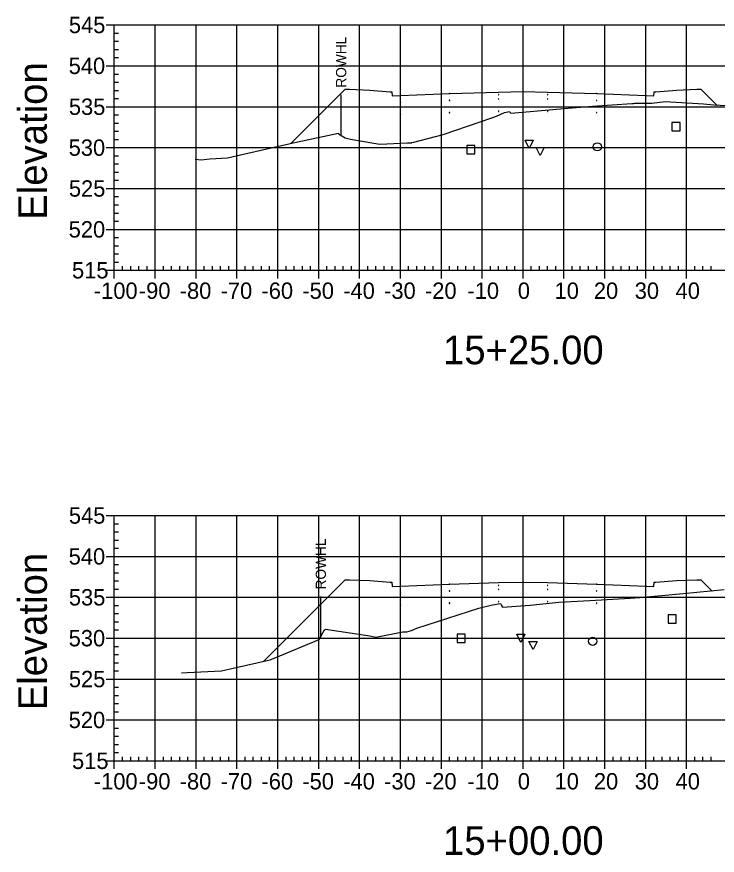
# Model space of a CAD drawing. Extents: x 708103 to 717568, y 374476 to 378707.
# Drawn here: x 708653.1 to 708824.5, y 377171.5 to 377376.6 of the extents above; entities that cross this region are included whole.
import ezdxf

# ---------------------------------------------------------------- set-up
doc = ezdxf.new("R2010")
doc.units = 0
for name, color, linetype in [('1', 7, 'Continuous'), ('10', 7, 'Continuous'), ('13', 7, 'Continuous'), ('14', 7, 'Continuous'), ('22', 7, 'Continuous'), ('4', 7, 'Continuous'), ('57', 7, 'Continuous'), ('60', 7, 'Continuous'), ('Existing', 7, 'Continuous'), ('XS_Right_of_Way', 7, 'Continuous')]:
    doc.layers.add(name, color=color, linetype=linetype)

msp = doc.modelspace()

# ---------------------------------------------------------------- linework, layer by layer
for points in [[(708758.93, 377356.14), (708759.03, 377356.14), (708759.03, 377356.24), (708758.93, 377356.24)], [(708770.93, 377357.5), (708771.03, 377357.5), (708771.03, 377357.6), (708770.93, 377357.6)], [(708770.93, 377356.5), (708771.03, 377356.5), (708771.03, 377356.6), (708770.93, 377356.6)], [(708776.93, 377357.62), (708777.03, 377357.62), (708777.03, 377357.72), (708776.93, 377357.72)], [(708776.93, 377356.62), (708777.03, 377356.62), (708777.03, 377356.72), (708776.93, 377356.72)], [(708782.93, 377357.5), (708783.03, 377357.5), (708783.03, 377357.6), (708782.93, 377357.6)], [(708782.93, 377356.5), (708783.03, 377356.5), (708783.03, 377356.6), (708782.93, 377356.6)], [(708794.93, 377356.14), (708795.03, 377356.14), (708795.03, 377356.24), (708794.93, 377356.24)], [(708746.93, 377355.66), (708747.03, 377355.66), (708747.03, 377355.76), (708746.93, 377355.76)], [(708806.93, 377355.66), (708807.03, 377355.66), (708807.03, 377355.76), (708806.93, 377355.76)], [(708746.93, 377352.66), (708747.03, 377352.66), (708747.03, 377352.76), (708746.93, 377352.76)], [(708758.93, 377353.14), (708759.03, 377353.14), (708759.03, 377353.24), (708758.93, 377353.24)], [(708770.93, 377353.5), (708771.03, 377353.5), (708771.03, 377353.6), (708770.93, 377353.6)], [(708776.93, 377353.62), (708777.03, 377353.62), (708777.03, 377353.72), (708776.93, 377353.72)], [(708782.93, 377353.5), (708783.03, 377353.5), (708783.03, 377353.6), (708782.93, 377353.6)], [(708794.93, 377353.14), (708795.03, 377353.14), (708795.03, 377353.24), (708794.93, 377353.24)], [(708806.93, 377352.66), (708807.03, 377352.66), (708807.03, 377352.76), (708806.93, 377352.76)], [(708770.93, 377237.5), (708771.03, 377237.5), (708771.03, 377237.6), (708770.93, 377237.6)], [(708776.93, 377237.62), (708777.03, 377237.62), (708777.03, 377237.72), (708776.93, 377237.72)], [(708782.93, 377237.5), (708783.03, 377237.5), (708783.03, 377237.6), (708782.93, 377237.6)], [(708746.93, 377235.66), (708747.03, 377235.66), (708747.03, 377235.76), (708746.93, 377235.76)], [(708758.93, 377236.14), (708759.03, 377236.14), (708759.03, 377236.24), (708758.93, 377236.24)], [(708770.93, 377236.5), (708771.03, 377236.5), (708771.03, 377236.6), (708770.93, 377236.6)], [(708776.93, 377236.62), (708777.03, 377236.62), (708777.03, 377236.72), (708776.93, 377236.72)], [(708782.93, 377236.5), (708783.03, 377236.5), (708783.03, 377236.6), (708782.93, 377236.6)], [(708794.93, 377236.14), (708795.03, 377236.14), (708795.03, 377236.24), (708794.93, 377236.24)], [(708806.93, 377235.66), (708807.03, 377235.66), (708807.03, 377235.76), (708806.93, 377235.76)], [(708758.93, 377233.14), (708759.03, 377233.14), (708759.03, 377233.24), (708758.93, 377233.24)], [(708770.93, 377233.5), (708771.03, 377233.5), (708771.03, 377233.6), (708770.93, 377233.6)], [(708776.93, 377233.62), (708777.03, 377233.62), (708777.03, 377233.72), (708776.93, 377233.72)], [(708782.93, 377233.5), (708783.03, 377233.5), (708783.03, 377233.6), (708782.93, 377233.6)], [(708794.93, 377233.14), (708795.03, 377233.14), (708795.03, 377233.24), (708794.93, 377233.24)], [(708746.93, 377232.66), (708747.03, 377232.66), (708747.03, 377232.76), (708746.93, 377232.76)], [(708806.93, 377232.66), (708807.03, 377232.66), (708807.03, 377232.76), (708806.93, 377232.76)]]:
    msp.add_lwpolyline(points, close=True)
at = {"layer": '1'}
for points in [[(708778.45, 377344.41), (708777.45, 377346.41), (708779.45, 377346.41)], [(708781.14, 377342.66), (708780.14, 377344.66), (708782.14, 377344.66)], [(708776.41, 377223.57), (708775.41, 377225.57), (708777.41, 377225.57)], [(708779.42, 377221.82), (708778.42, 377223.82), (708780.42, 377223.82)]]:
    msp.add_lwpolyline(points, close=True, dxfattribs=at)
at = {"layer": '10'}
for points in [[(708763.2, 377343.14), (708765.2, 377343.14), (708765.2, 377345.14), (708763.2, 377345.14)], [(708760.84, 377223.59), (708762.84, 377223.59), (708762.84, 377225.59), (708760.84, 377225.59)]]:
    msp.add_lwpolyline(points, close=True, dxfattribs=at)
at = {"layer": '13'}
for centre in [(708795.15, 377344.81), (708793.99, 377223.87)]:
    msp.add_circle(centre, 1, dxfattribs=at)
at = {"layer": '14'}
for points in [[(708776.98, 377358.34), (708776.98, 377358.39), (708776.98, 377358.34), (708776.93, 377358.34), (708776.98, 377358.34), (708776.98, 377358.29), (708776.98, 377358.34), (708777.03, 377358.34)], [(708746.98, 377357.38), (708746.98, 377357.43), (708746.98, 377357.38), (708746.93, 377357.38), (708746.98, 377357.38), (708746.98, 377357.33), (708746.98, 377357.38), (708747.03, 377357.38)], [(708758.98, 377357.86), (708758.98, 377357.91), (708758.98, 377357.86), (708758.93, 377357.86), (708758.98, 377357.86), (708758.98, 377357.81), (708758.98, 377357.86), (708759.03, 377357.86)], [(708794.98, 377357.86), (708794.98, 377357.91), (708794.98, 377357.86), (708794.93, 377357.86), (708794.98, 377357.86), (708794.98, 377357.81), (708794.98, 377357.86), (708795.03, 377357.86)], [(708806.98, 377357.38), (708806.98, 377357.43), (708806.98, 377357.38), (708806.93, 377357.38), (708806.98, 377357.38), (708806.98, 377357.33), (708806.98, 377357.38), (708807.03, 377357.38)], [(708824.39, 377355.03), (708824.39, 377355.08), (708824.39, 377355.03), (708824.34, 377355.03), (708824.39, 377355.03), (708824.39, 377354.98), (708824.39, 377355.03), (708824.44, 377355.03)], [(708720.23, 377345.69), (708720.23, 377345.74), (708720.23, 377345.69), (708720.18, 377345.69), (708720.23, 377345.69), (708720.23, 377345.64), (708720.23, 377345.69), (708720.28, 377345.69)], [(708746.98, 377237.38), (708746.98, 377237.43), (708746.98, 377237.38), (708746.93, 377237.38), (708746.98, 377237.38), (708746.98, 377237.33), (708746.98, 377237.38), (708747.03, 377237.38)], [(708758.98, 377237.86), (708758.98, 377237.91), (708758.98, 377237.86), (708758.93, 377237.86), (708758.98, 377237.86), (708758.98, 377237.81), (708758.98, 377237.86), (708759.03, 377237.86)], [(708776.98, 377238.34), (708776.98, 377238.39), (708776.98, 377238.34), (708776.93, 377238.34), (708776.98, 377238.34), (708776.98, 377238.29), (708776.98, 377238.34), (708777.03, 377238.34)], [(708794.98, 377237.86), (708794.98, 377237.91), (708794.98, 377237.86), (708794.93, 377237.86), (708794.98, 377237.86), (708794.98, 377237.81), (708794.98, 377237.86), (708795.03, 377237.86)], [(708806.98, 377237.38), (708806.98, 377237.43), (708806.98, 377237.38), (708806.93, 377237.38), (708806.98, 377237.38), (708806.98, 377237.33), (708806.98, 377237.38), (708807.03, 377237.38)], [(708823.18, 377236.24), (708823.18, 377236.29), (708823.18, 377236.24), (708823.13, 377236.24), (708823.18, 377236.24), (708823.18, 377236.19), (708823.18, 377236.24), (708823.23, 377236.24)], [(708713.53, 377218.99), (708713.53, 377219.04), (708713.53, 377218.99), (708713.48, 377218.99), (708713.53, 377218.99), (708713.53, 377218.94), (708713.53, 377218.99), (708713.58, 377218.99)]]:
    msp.add_lwpolyline(points, dxfattribs=at)
at = {"layer": '22'}
for points in [[(708720.23, 377345.69), (708733.48, 377358.94), (708734.48, 377358.9), (708739.48, 377358.7), (708744.48, 377358.3), (708744.9, 377358.3), (708744.98, 377357.3), (708746.98, 377357.38), (708758.98, 377357.86), (708770.98, 377358.22), (708776.98, 377358.34), (708782.98, 377358.22), (708794.98, 377357.86), (708806.98, 377357.38), (708808.98, 377357.3), (708809.07, 377358.3), (708809.48, 377358.3), (708814.48, 377358.7), (708819.48, 377358.9), (708820.48, 377358.94), (708824.39, 377355.03)], [(708713.53, 377218.99), (708733.48, 377238.94), (708734.48, 377238.9), (708739.48, 377238.7), (708744.48, 377238.3), (708744.9, 377238.3), (708744.98, 377237.3), (708746.98, 377237.38), (708758.98, 377237.86), (708770.98, 377238.22), (708776.98, 377238.34), (708782.98, 377238.22), (708794.98, 377237.86), (708806.98, 377237.38), (708808.98, 377237.3), (708809.07, 377238.3), (708809.48, 377238.3), (708814.48, 377238.7), (708819.48, 377238.9), (708820.48, 377238.94), (708823.18, 377236.24)]]:
    msp.add_lwpolyline(points, dxfattribs=at)
at = {"layer": '4'}
for points in [[(708813.4, 377348.73), (708815.4, 377348.73), (708815.4, 377350.73), (708813.4, 377350.73)], [(708812.45, 377228.31), (708814.45, 377228.31), (708814.45, 377230.31), (708812.45, 377230.31)]]:
    msp.add_lwpolyline(points, close=True, dxfattribs=at)
at = {"layer": '57'}
for p, q in [((708674.98, 377374.63), (708676.98, 377374.63)), ((708676.98, 377374.63), (708876.98, 377374.63)), ((708676.98, 377314.63), (708676.98, 377374.63)), ((708676.98, 377314.63), (708676.98, 377374.63)), ((708686.98, 377314.63), (708686.98, 377374.63)), ((708696.98, 377314.63), (708696.98, 377374.63)), ((708706.98, 377314.63), (708706.98, 377374.63)), ((708716.98, 377314.63), (708716.98, 377374.63)), ((708726.98, 377314.63), (708726.98, 377374.63)), ((708736.98, 377314.63), (708736.98, 377374.63)), ((708746.98, 377314.63), (708746.98, 377374.63)), ((708756.98, 377314.63), (708756.98, 377374.63)), ((708766.98, 377314.63), (708766.98, 377374.63)), ((708776.98, 377314.63), (708776.98, 377374.63)), ((708786.98, 377314.63), (708786.98, 377374.63)), ((708796.98, 377314.63), (708796.98, 377374.63)), ((708806.98, 377314.63), (708806.98, 377374.63)), ((708816.98, 377314.63), (708816.98, 377374.63)), ((708676.98, 377372.63), (708677.98, 377372.63)), ((708676.98, 377370.63), (708677.98, 377370.63)), ((708676.98, 377368.63), (708677.98, 377368.63)), ((708676.98, 377366.63), (708677.98, 377366.63)), ((708674.98, 377364.63), (708676.98, 377364.63)), ((708676.98, 377364.63), (708876.98, 377364.63)), ((708676.98, 377362.63), (708677.98, 377362.63)), ((708676.98, 377360.63), (708677.98, 377360.63)), ((708676.98, 377358.63), (708677.98, 377358.63)), ((708676.98, 377356.63), (708677.98, 377356.63)), ((708674.98, 377354.63), (708676.98, 377354.63)), ((708676.98, 377354.63), (708876.98, 377354.63)), ((708676.98, 377352.63), (708677.98, 377352.63)), ((708676.98, 377350.63), (708677.98, 377350.63)), ((708676.98, 377348.63), (708677.98, 377348.63)), ((708676.98, 377346.63), (708677.98, 377346.63)), ((708674.98, 377344.63), (708676.98, 377344.63)), ((708676.98, 377344.63), (708876.98, 377344.63)), ((708676.98, 377342.63), (708677.98, 377342.63)), ((708676.98, 377340.63), (708677.98, 377340.63)), ((708676.98, 377338.63), (708677.98, 377338.63)), ((708676.98, 377336.63), (708677.98, 377336.63)), ((708674.98, 377334.63), (708676.98, 377334.63)), ((708676.98, 377334.63), (708876.98, 377334.63)), ((708676.98, 377332.63), (708677.98, 377332.63)), ((708676.98, 377330.63), (708677.98, 377330.63)), ((708676.98, 377328.63), (708677.98, 377328.63)), ((708676.98, 377326.63), (708677.98, 377326.63)), ((708674.98, 377324.63), (708676.98, 377324.63)), ((708676.98, 377324.63), (708876.98, 377324.63)), ((708676.98, 377322.63), (708677.98, 377322.63)), ((708676.98, 377320.63), (708677.98, 377320.63)), ((708676.98, 377318.63), (708677.98, 377318.63)), ((708676.98, 377316.63), (708677.98, 377316.63)), ((708678.98, 377314.63), (708678.98, 377315.63)), ((708680.98, 377314.63), (708680.98, 377315.63)), ((708682.98, 377314.63), (708682.98, 377315.63)), ((708684.98, 377314.63), (708684.98, 377315.63)), ((708688.98, 377314.63), (708688.98, 377315.63)), ((708690.98, 377314.63), (708690.98, 377315.63)), ((708692.98, 377314.63), (708692.98, 377315.63)), ((708694.98, 377314.63), (708694.98, 377315.63)), ((708698.98, 377314.63), (708698.98, 377315.63)), ((708700.98, 377314.63), (708700.98, 377315.63)), ((708702.98, 377314.63), (708702.98, 377315.63)), ((708704.98, 377314.63), (708704.98, 377315.63)), ((708708.98, 377314.63), (708708.98, 377315.63)), ((708710.98, 377314.63), (708710.98, 377315.63)), ((708712.98, 377314.63), (708712.98, 377315.63)), ((708714.98, 377314.63), (708714.98, 377315.63)), ((708718.98, 377314.63), (708718.98, 377315.63)), ((708720.98, 377314.63), (708720.98, 377315.63)), ((708722.98, 377314.63), (708722.98, 377315.63)), ((708724.98, 377314.63), (708724.98, 377315.63)), ((708728.98, 377314.63), (708728.98, 377315.63)), ((708730.98, 377314.63), (708730.98, 377315.63)), ((708732.98, 377314.63), (708732.98, 377315.63)), ((708734.98, 377314.63), (708734.98, 377315.63)), ((708738.98, 377314.63), (708738.98, 377315.63)), ((708740.98, 377314.63), (708740.98, 377315.63)), ((708742.98, 377314.63), (708742.98, 377315.63)), ((708744.98, 377314.63), (708744.98, 377315.63)), ((708748.98, 377314.63), (708748.98, 377315.63)), ((708750.98, 377314.63), (708750.98, 377315.63)), ((708752.98, 377314.63), (708752.98, 377315.63)), ((708754.98, 377314.63), (708754.98, 377315.63)), ((708758.98, 377314.63), (708758.98, 377315.63)), ((708760.98, 377314.63), (708760.98, 377315.63)), ((708762.98, 377314.63), (708762.98, 377315.63)), ((708764.98, 377314.63), (708764.98, 377315.63)), ((708768.98, 377314.63), (708768.98, 377315.63)), ((708770.98, 377314.63), (708770.98, 377315.63)), ((708772.98, 377314.63), (708772.98, 377315.63)), ((708774.98, 377314.63), (708774.98, 377315.63)), ((708778.98, 377314.63), (708778.98, 377315.63)), ((708780.98, 377314.63), (708780.98, 377315.63)), ((708782.98, 377314.63), (708782.98, 377315.63)), ((708784.98, 377314.63), (708784.98, 377315.63)), ((708788.98, 377314.63), (708788.98, 377315.63)), ((708790.98, 377314.63), (708790.98, 377315.63)), ((708792.98, 377314.63), (708792.98, 377315.63)), ((708794.98, 377314.63), (708794.98, 377315.63)), ((708798.98, 377314.63), (708798.98, 377315.63)), ((708800.98, 377314.63), (708800.98, 377315.63)), ((708802.98, 377314.63), (708802.98, 377315.63)), ((708804.98, 377314.63), (708804.98, 377315.63)), ((708808.98, 377314.63), (708808.98, 377315.63)), ((708810.98, 377314.63), (708810.98, 377315.63)), ((708812.98, 377314.63), (708812.98, 377315.63)), ((708814.98, 377314.63), (708814.98, 377315.63)), ((708818.98, 377314.63), (708818.98, 377315.63)), ((708820.98, 377314.63), (708820.98, 377315.63)), ((708822.98, 377314.63), (708822.98, 377315.63)), ((708674.98, 377314.63), (708676.98, 377314.63)), ((708676.98, 377314.63), (708876.98, 377314.63)), ((708676.98, 377314.63), (708876.98, 377314.63)), ((708676.98, 377312.63), (708676.98, 377314.63)), ((708686.98, 377312.63), (708686.98, 377314.63)), ((708696.98, 377312.63), (708696.98, 377314.63)), ((708706.98, 377312.63), (708706.98, 377314.63)), ((708716.98, 377312.63), (708716.98, 377314.63)), ((708726.98, 377312.63), (708726.98, 377314.63)), ((708736.98, 377312.63), (708736.98, 377314.63)), ((708746.98, 377312.63), (708746.98, 377314.63)), ((708756.98, 377312.63), (708756.98, 377314.63)), ((708766.98, 377312.63), (708766.98, 377314.63)), ((708776.98, 377312.63), (708776.98, 377314.63)), ((708786.98, 377312.63), (708786.98, 377314.63)), ((708796.98, 377312.63), (708796.98, 377314.63)), ((708806.98, 377312.63), (708806.98, 377314.63)), ((708816.98, 377312.63), (708816.98, 377314.63)), ((708674.98, 377254.63), (708676.98, 377254.63)), ((708676.98, 377254.63), (708876.98, 377254.63)), ((708676.98, 377194.63), (708676.98, 377254.63)), ((708676.98, 377194.63), (708676.98, 377254.63)), ((708686.98, 377194.63), (708686.98, 377254.63)), ((708696.98, 377194.63), (708696.98, 377254.63)), ((708706.98, 377194.63), (708706.98, 377254.63)), ((708716.98, 377194.63), (708716.98, 377254.63)), ((708726.98, 377194.63), (708726.98, 377254.63)), ((708736.98, 377194.63), (708736.98, 377254.63)), ((708746.98, 377194.63), (708746.98, 377254.63)), ((708756.98, 377194.63), (708756.98, 377254.63)), ((708766.98, 377194.63), (708766.98, 377254.63)), ((708776.98, 377194.63), (708776.98, 377254.63)), ((708786.98, 377194.63), (708786.98, 377254.63)), ((708796.98, 377194.63), (708796.98, 377254.63)), ((708806.98, 377194.63), (708806.98, 377254.63)), ((708816.98, 377194.63), (708816.98, 377254.63)), ((708676.98, 377252.63), (708677.98, 377252.63)), ((708676.98, 377250.63), (708677.98, 377250.63)), ((708676.98, 377248.63), (708677.98, 377248.63)), ((708676.98, 377246.63), (708677.98, 377246.63)), ((708674.98, 377244.63), (708676.98, 377244.63)), ((708676.98, 377244.63), (708876.98, 377244.63)), ((708676.98, 377242.63), (708677.98, 377242.63)), ((708676.98, 377240.63), (708677.98, 377240.63)), ((708676.98, 377238.63), (708677.98, 377238.63)), ((708676.98, 377236.63), (708677.98, 377236.63)), ((708674.98, 377234.63), (708676.98, 377234.63)), ((708676.98, 377234.63), (708876.98, 377234.63)), ((708676.98, 377232.63), (708677.98, 377232.63)), ((708676.98, 377230.63), (708677.98, 377230.63)), ((708676.98, 377228.63), (708677.98, 377228.63)), ((708676.98, 377226.63), (708677.98, 377226.63)), ((708674.98, 377224.63), (708676.98, 377224.63)), ((708676.98, 377224.63), (708876.98, 377224.63)), ((708676.98, 377222.63), (708677.98, 377222.63)), ((708676.98, 377220.63), (708677.98, 377220.63)), ((708676.98, 377218.63), (708677.98, 377218.63)), ((708676.98, 377216.63), (708677.98, 377216.63)), ((708674.98, 377214.63), (708676.98, 377214.63)), ((708676.98, 377214.63), (708876.98, 377214.63)), ((708676.98, 377212.63), (708677.98, 377212.63)), ((708676.98, 377210.63), (708677.98, 377210.63)), ((708676.98, 377208.63), (708677.98, 377208.63)), ((708676.98, 377206.63), (708677.98, 377206.63)), ((708674.98, 377204.63), (708676.98, 377204.63)), ((708676.98, 377204.63), (708876.98, 377204.63)), ((708676.98, 377202.63), (708677.98, 377202.63)), ((708676.98, 377200.63), (708677.98, 377200.63)), ((708676.98, 377198.63), (708677.98, 377198.63)), ((708676.98, 377196.63), (708677.98, 377196.63)), ((708674.98, 377194.63), (708676.98, 377194.63)), ((708676.98, 377194.63), (708876.98, 377194.63)), ((708676.98, 377194.63), (708876.98, 377194.63)), ((708676.98, 377192.63), (708676.98, 377194.63)), ((708678.98, 377194.63), (708678.98, 377195.63)), ((708680.98, 377194.63), (708680.98, 377195.63)), ((708682.98, 377194.63), (708682.98, 377195.63)), ((708684.98, 377194.63), (708684.98, 377195.63)), ((708686.98, 377192.63), (708686.98, 377194.63)), ((708688.98, 377194.63), (708688.98, 377195.63)), ((708690.98, 377194.63), (708690.98, 377195.63)), ((708692.98, 377194.63), (708692.98, 377195.63)), ((708694.98, 377194.63), (708694.98, 377195.63)), ((708696.98, 377192.63), (708696.98, 377194.63)), ((708698.98, 377194.63), (708698.98, 377195.63)), ((708700.98, 377194.63), (708700.98, 377195.63)), ((708702.98, 377194.63), (708702.98, 377195.63)), ((708704.98, 377194.63), (708704.98, 377195.63)), ((708706.98, 377192.63), (708706.98, 377194.63)), ((708708.98, 377194.63), (708708.98, 377195.63)), ((708710.98, 377194.63), (708710.98, 377195.63)), ((708712.98, 377194.63), (708712.98, 377195.63)), ((708714.98, 377194.63), (708714.98, 377195.63)), ((708716.98, 377192.63), (708716.98, 377194.63)), ((708718.98, 377194.63), (708718.98, 377195.63)), ((708720.98, 377194.63), (708720.98, 377195.63)), ((708722.98, 377194.63), (708722.98, 377195.63)), ((708724.98, 377194.63), (708724.98, 377195.63)), ((708726.98, 377192.63), (708726.98, 377194.63)), ((708728.98, 377194.63), (708728.98, 377195.63)), ((708730.98, 377194.63), (708730.98, 377195.63)), ((708732.98, 377194.63), (708732.98, 377195.63)), ((708734.98, 377194.63), (708734.98, 377195.63)), ((708736.98, 377192.63), (708736.98, 377194.63)), ((708738.98, 377194.63), (708738.98, 377195.63)), ((708740.98, 377194.63), (708740.98, 377195.63)), ((708742.98, 377194.63), (708742.98, 377195.63)), ((708744.98, 377194.63), (708744.98, 377195.63)), ((708746.98, 377192.63), (708746.98, 377194.63)), ((708748.98, 377194.63), (708748.98, 377195.63)), ((708750.98, 377194.63), (708750.98, 377195.63)), ((708752.98, 377194.63), (708752.98, 377195.63)), ((708754.98, 377194.63), (708754.98, 377195.63)), ((708756.98, 377192.63), (708756.98, 377194.63)), ((708758.98, 377194.63), (708758.98, 377195.63)), ((708760.98, 377194.63), (708760.98, 377195.63)), ((708762.98, 377194.63), (708762.98, 377195.63)), ((708764.98, 377194.63), (708764.98, 377195.63)), ((708766.98, 377192.63), (708766.98, 377194.63)), ((708768.98, 377194.63), (708768.98, 377195.63)), ((708770.98, 377194.63), (708770.98, 377195.63)), ((708772.98, 377194.63), (708772.98, 377195.63)), ((708774.98, 377194.63), (708774.98, 377195.63)), ((708776.98, 377192.63), (708776.98, 377194.63)), ((708778.98, 377194.63), (708778.98, 377195.63)), ((708780.98, 377194.63), (708780.98, 377195.63)), ((708782.98, 377194.63), (708782.98, 377195.63)), ((708784.98, 377194.63), (708784.98, 377195.63)), ((708786.98, 377192.63), (708786.98, 377194.63)), ((708788.98, 377194.63), (708788.98, 377195.63)), ((708790.98, 377194.63), (708790.98, 377195.63)), ((708792.98, 377194.63), (708792.98, 377195.63)), ((708794.98, 377194.63), (708794.98, 377195.63)), ((708796.98, 377192.63), (708796.98, 377194.63)), ((708798.98, 377194.63), (708798.98, 377195.63)), ((708800.98, 377194.63), (708800.98, 377195.63)), ((708802.98, 377194.63), (708802.98, 377195.63)), ((708804.98, 377194.63), (708804.98, 377195.63)), ((708806.98, 377192.63), (708806.98, 377194.63)), ((708808.98, 377194.63), (708808.98, 377195.63)), ((708810.98, 377194.63), (708810.98, 377195.63)), ((708812.98, 377194.63), (708812.98, 377195.63)), ((708814.98, 377194.63), (708814.98, 377195.63)), ((708816.98, 377192.63), (708816.98, 377194.63)), ((708818.98, 377194.63), (708818.98, 377195.63)), ((708820.98, 377194.63), (708820.98, 377195.63)), ((708822.98, 377194.63), (708822.98, 377195.63))]:
    msp.add_line(p, q, dxfattribs=at)
at = {"layer": 'Existing'}
for points in [[(708696.73, 377341.82), (708698.22, 377341.64), (708700.36, 377341.9), (708704.67, 377342.09), (708707.87, 377342.86), (708721.43, 377345.96), (708731.79, 377348.2), (708731.82, 377348.01), (708733.49, 377347.01), (708734.75, 377346.68), (708740.48, 377345.7), (708741.97, 377345.45), (708748.73, 377345.81), (708749.74, 377345.83), (708749.77, 377345.84), (708750.22, 377345.94), (708757.46, 377347.86), (708769.36, 377351.89), (708770.44, 377352.32), (708772.43, 377353.19), (708773.63, 377353.5), (708773.71, 377353.32), (708774, 377353.04), (708776.82, 377353.26), (708787.03, 377354.2), (708793.97, 377354.73), (708803.55, 377355.39), (708804.06, 377355.45), (708804.31, 377355.49), (708808.46, 377355.54), (708809.11, 377355.62), (708811.76, 377355.89), (708821.15, 377355.33), (708823.64, 377355.07), (708826.73, 377354.94)], [(708693.42, 377216.17), (708693.52, 377216.15), (708694.83, 377216.2), (708703.21, 377216.61), (708706.04, 377217.3), (708715.1, 377219.34), (708727.09, 377224.32), (708728.39, 377226.67), (708728.65, 377226.87), (708739.52, 377225.21), (708740.94, 377224.86), (708747.55, 377226.19), (708748.47, 377226.22), (708748.51, 377226.22), (708749.66, 377226.52), (708750.98, 377227.09), (708766.18, 377232), (708769.51, 377232.82), (708771.48, 377233.12), (708771.68, 377232.66), (708771.91, 377232.22), (708778.7, 377232.74), (708785.71, 377233.44), (708793.32, 377233.83), (708803.14, 377234.41), (708805.55, 377234.59), (708816.12, 377235.55), (708826.14, 377236.53)]]:
    msp.add_lwpolyline(points, dxfattribs=at)
at = {"layer": 'XS_Right_of_Way'}
for p, q in [((708732.39, 377357.54), (708732.39, 377347.54)), ((708727.43, 377234.79), (708727.43, 377224.79))]:
    msp.add_line(p, q, dxfattribs=at)

# ---------------------------------------------------------------- texts
at = {"layer": '1'}
for s, p in [('15+25.00', (708757.39, 377291.63)), ('15+00.00', (708757.39, 377171.63))]:
    msp.add_text(s, height=7, dxfattribs=at).set_placement(p)
at = {"layer": '14'}
for p in [(708734.45, 377358.85), (708734.45, 377358.18), (708819.45, 377358.85), (708819.45, 377358.18), (708739.45, 377357.98), (708814.45, 377357.98), (708734.45, 377238.85), (708734.45, 377238.18), (708739.45, 377237.98), (708814.45, 377237.98), (708819.45, 377238.85), (708819.45, 377238.18)]:
    msp.add_text('+', height=0.1, dxfattribs=at).set_placement(p)
at = {"layer": '57'}
for s, p in [('545', (708665.86, 377372.63)), ('540', (708665.81, 377362.63)), ('535', (708665.86, 377352.63)), ('530', (708665.81, 377342.63)), ('525', (708665.86, 377332.63)), ('520', (708665.81, 377322.63)), ('515', (708666.63, 377312.63)), ('-100', (708671.97, 377307.63)), ('-90', (708682.98, 377307.63)), ('-80', (708692.98, 377307.63)), ('-70', (708702.98, 377307.63)), ('-60', (708712.98, 377307.63)), ('-50', (708722.98, 377307.63)), ('-40', (708732.98, 377307.63)), ('-30', (708742.98, 377307.63)), ('-20', (708752.98, 377307.63)), ('-10', (708763.37, 377307.63)), ('0', (708775.69, 377307.63)), ('10', (708784.68, 377307.63)), ('20', (708794.29, 377307.63)), ('30', (708804.29, 377307.63)), ('40', (708814.29, 377307.63)), ('545', (708665.86, 377252.63)), ('540', (708665.81, 377242.63)), ('535', (708665.86, 377232.63)), ('530', (708665.81, 377222.63)), ('525', (708665.86, 377212.63)), ('520', (708665.81, 377202.63)), ('515', (708666.63, 377192.63)), ('-100', (708671.97, 377187.63)), ('-90', (708682.98, 377187.63)), ('-80', (708692.98, 377187.63)), ('-70', (708702.98, 377187.63)), ('-60', (708712.98, 377187.63)), ('-50', (708722.98, 377187.63)), ('-40', (708732.98, 377187.63)), ('-30', (708742.98, 377187.63)), ('-20', (708752.98, 377187.63)), ('-10', (708763.37, 377187.63)), ('0', (708775.69, 377187.63)), ('10', (708784.68, 377187.63)), ('20', (708794.29, 377187.63)), ('30', (708804.29, 377187.63)), ('40', (708814.29, 377187.63))]:
    msp.add_text(s, height=4, dxfattribs=at).set_placement(p)
at = {"layer": '60'}
for p in [(708660.48, 377326.99), (708660.48, 377206.99)]:
    msp.add_text('Elevation', height=7, rotation=90, dxfattribs=at).set_placement(p)
at = {"layer": 'XS_Right_of_Way'}
for p in [(708733.71, 377359.3), (708728.75, 377236.55)]:
    msp.add_text('ROWHL', height=2.5, rotation=90, dxfattribs=at).set_placement(p)

doc.saveas('drawing.dxf')
